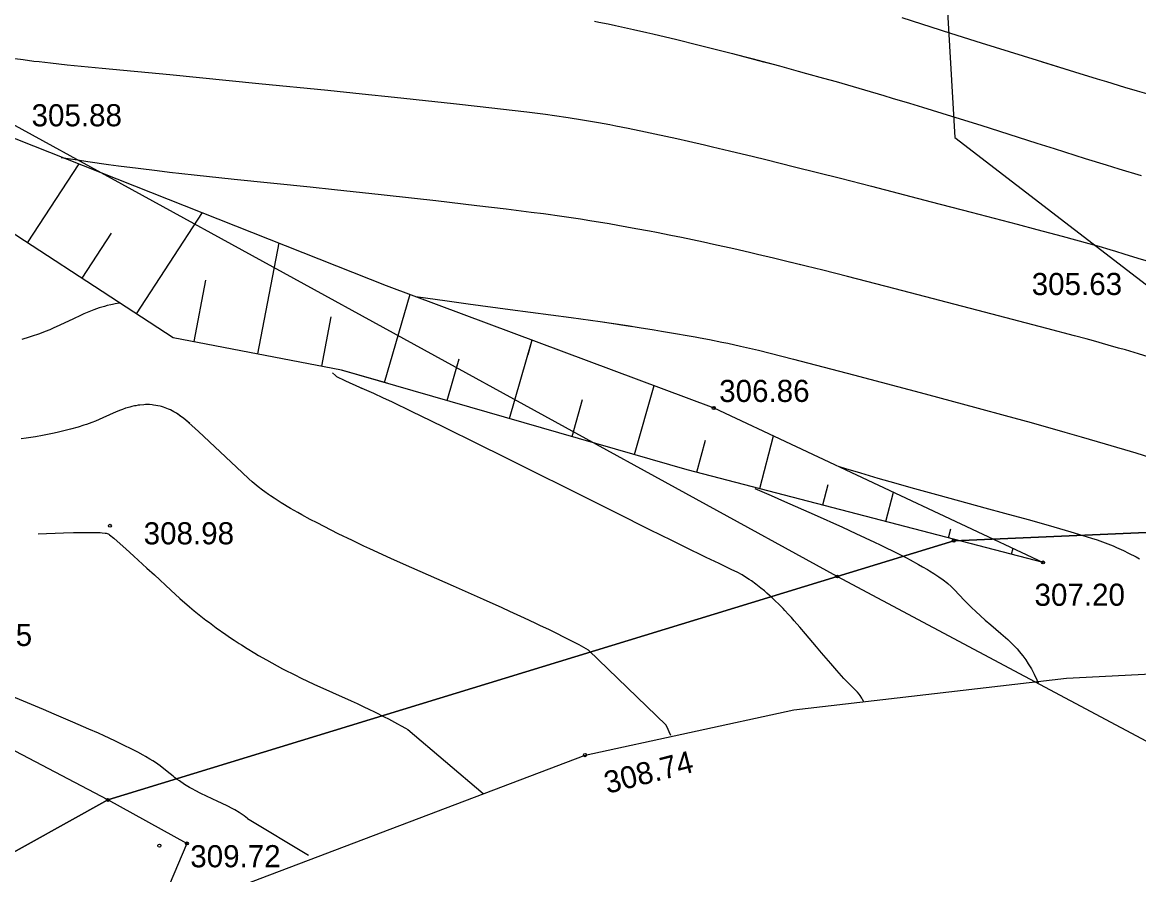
# Model space of a CAD drawing. Extents: x 7477803 to 7478145, y 5500698 to 5500984.
# Drawn here: x 7477901.52 to 7477935.87, y 5500809.46 to 5500835.67 of the extents above; entities that cross this region are included whole.
import ezdxf

# ---------------------------------------------------------------- set-up
doc = ezdxf.new("R2010")
doc.units = 0
for name, color, linetype in [('203-Punkt załamania granicy działki nie stabilizowany', 7, 'Continuous'), ('gr_dzialki', 7, 'Continuous'), ('gr_klasy', 7, 'Continuous'), ('jezdnia', 7, 'Continuous'), ('pkt_wys', 7, 'Continuous'), ('skarp_wypel', 7, 'Continuous'), ('skarpa_gora', 7, 'Continuous'), ('uwagi_projektanci', 7, 'Continuous'), ('warst_ciagla', 7, 'Continuous'), ('warst_pogrub', 7, 'Continuous'), ('warst_przeryw', 7, 'Continuous')]:
    doc.layers.add(name, color=color, linetype=linetype)

# ---------------------------------------------------------------- blocks, each defined once
blk = doc.blocks.new('203')
blk.add_circle((0, 0), 0.045)
blk = doc.blocks.new('801')
at = {"layer": 'pkt_wys'}
blk.add_circle((0, 0), 0.045, dxfattribs=at)
blk.add_circle((0, 0), 0.045, dxfattribs=at)
blk = doc.blocks.new('801_1')
at = {"layer": 'pkt_wys'}
blk.add_circle((0, 0), 0.045, dxfattribs=at)
blk.add_circle((0, 0), 0.045, dxfattribs=at)
blk = doc.blocks.new('801_5_1')
at = {"layer": 'pkt_wys'}
blk.add_circle((0, 0), 0.05, dxfattribs=at)
blk.add_circle((0, 0), 0.05, dxfattribs=at)

msp = doc.modelspace()

# ---------------------------------------------------------------- linework, layer by layer
at = {"layer": 'gr_dzialki'}
for points in [[(7477926.59, 5500818.63), (7477896.22, 5500835.28)], [(7477950.55, 5500820.61), (7477930.18, 5500819.73)], [(7477904.16, 5500811.76), (7477888.14, 5500820.17)], [(7477930.18, 5500819.73), (7477926.59, 5500818.63)], [(7477926.59, 5500818.63), (7477904.16, 5500811.76)], [(7477942.51, 5500810.15), (7477926.59, 5500818.63)], [(7477904.16, 5500811.76), (7477885.53, 5500801.41)], [(7477906.59, 5500810.42), (7477904.16, 5500811.76)], [(7477906.59, 5500810.42), (7477901.18, 5500797.68)]]:
    msp.add_lwpolyline(points, dxfattribs=at)
at = {"layer": 'gr_klasy'}
for points in [[(7477930.18, 5500819.73), (7477950.55, 5500820.61)], [(7477926.59, 5500818.63), (7477930.18, 5500819.73)], [(7477904.16, 5500811.76), (7477926.59, 5500818.63)], [(7477885.53, 5500801.41), (7477904.16, 5500811.76)]]:
    msp.add_lwpolyline(points, dxfattribs=at)
at = {"layer": 'jezdnia'}
msp.add_lwpolyline([(7477875.926, 5500787.879), (7477876.814, 5500788.851), (7477888.353, 5500798.574), (7477893.52, 5500801.94), (7477899.965, 5500805.717), (7477906.333, 5500808.394), (7477918.837, 5500813.137), (7477925.266, 5500814.534), (7477933.655, 5500815.503), (7477941.064, 5500815.881), (7477951.515, 5500815.693), (7477966.065, 5500814.879), (7477981.427, 5500813.916), (7477996.758, 5500812.562), (7478008.149, 5500811.845)], dxfattribs=at)
at = {"layer": 'skarp_wypel'}
for p, q in [((7477901.685, 5500828.891), (7477903.269, 5500831.325)), ((7477905.038, 5500826.709), (7477907.064, 5500829.823)), ((7477903.362, 5500827.8), (7477904.264, 5500829.187)), ((7477908.773, 5500825.477), (7477909.428, 5500828.888)), ((7477906.809, 5500825.854), (7477907.172, 5500827.745)), ((7477912.672, 5500824.6), (7477913.454, 5500827.31)), ((7477910.737, 5500825.1), (7477911.029, 5500826.619)), ((7477916.515, 5500823.491), (7477917.212, 5500825.905)), ((7477917.084, 5500825.462), (7477917.212, 5500825.905)), ((7477914.594, 5500824.046), (7477914.963, 5500825.327)), ((7477914.872, 5500825.009), (7477914.963, 5500825.327)), ((7477920.359, 5500822.382), (7477920.969, 5500824.499)), ((7477918.437, 5500822.937), (7477918.764, 5500824.069)), ((7477924.218, 5500821.332), (7477924.639, 5500822.952)), ((7477922.282, 5500821.836), (7477922.54, 5500822.825)), ((7477926.154, 5500820.829), (7477926.317, 5500821.459)), ((7477928.089, 5500820.326), (7477928.323, 5500821.225)), ((7477930.025, 5500819.823), (7477930.095, 5500820.092)), ((7477931.961, 5500819.319), (7477932.007, 5500819.499))]:
    msp.add_line(p, q, dxfattribs=at)
at = {"layer": 'skarpa_gora'}
for points in [[(7477912.748, 5500824.574), (7477911.344, 5500824.979), (7477906.163, 5500825.973), (7477899.399, 5500830.376), (7477890.834, 5500834.767), (7477882.728, 5500839.658), (7477876.496, 5500842.271), (7477874.645, 5500843.079), (7477874.552, 5500845.629)], [(7477895.836, 5500834.98), (7477900.826, 5500832.288), (7477912.722, 5500827.581), (7477922.796, 5500823.812), (7477932.931, 5500819.063)], [(7477932.931, 5500819.063), (7477921.978, 5500821.911), (7477911.344, 5500824.979), (7477906.163, 5500825.973), (7477899.399, 5500830.376), (7477893.402, 5500833.45)]]:
    msp.add_lwpolyline(points, dxfattribs=at)
at = {"layer": 'uwagi_projektanci'}
msp.add_lwpolyline([(7477973.16, 5500821.11), (7477976.42, 5500829.04), (7477976.7, 5500837.68), (7477975.34, 5500846.14), (7477969.75, 5500849.6), (7477966.4, 5500846.83), (7477944.18, 5500852.96), (7477931.39, 5500854.5), (7477929.49, 5500844.63), (7477930.21, 5500832.13), (7477946.85, 5500819.35), (7477963.16, 5500817.62)], close=True, dxfattribs=at)
at = {"layer": 'warst_ciagla'}
msp.add_line((7477913.383, 5500813.922), (7477915.708, 5500811.96), dxfattribs=at)
for points in [[(7477901.296, 5500834.56), (7477901.55, 5500834.525), (7477901.88, 5500834.483), (7477902.041, 5500834.463), (7477902.395, 5500834.422), (7477902.908, 5500834.367), (7477903.983, 5500834.264), (7477906.068, 5500834.064), (7477908.8, 5500833.796), (7477910.921, 5500833.584), (7477911.977, 5500833.476), (7477912.978, 5500833.372), (7477914.217, 5500833.241), (7477914.794, 5500833.178), (7477915.609, 5500833.087), (7477916.598, 5500832.973), (7477917.051, 5500832.919), (7477917.618, 5500832.848), (7477917.896, 5500832.811), (7477918.319, 5500832.75), (7477918.764, 5500832.679), (7477919.001, 5500832.638), (7477919.249, 5500832.594), (7477919.598, 5500832.528), (7477919.78, 5500832.493), (7477920.161, 5500832.417), (7477920.702, 5500832.305), (7477920.986, 5500832.244), (7477921.661, 5500832.096), (7477922.016, 5500832.016), (7477922.508, 5500831.903), (7477922.762, 5500831.844), (7477923.286, 5500831.72), (7477924.017, 5500831.544), (7477924.397, 5500831.452), (7477925.285, 5500831.232), (7477926.693, 5500830.876), (7477927.65, 5500830.631), (7477929.49, 5500830.155), (7477930.721, 5500829.834), (7477932.131, 5500829.464), (7477932.737, 5500829.304), (7477932.774, 5500829.294)], [(7477936.16, 5500825.386), (7477935.867, 5500825.475), (7477935.461, 5500825.596), (7477935.251, 5500825.657), (7477934.929, 5500825.749), (7477934.484, 5500825.874), (7477934.254, 5500825.937), (7477933.898, 5500826.033), (7477933.046, 5500826.26), (7477931.13, 5500826.761), (7477928.383, 5500827.474), (7477926.913, 5500827.852), (7477926.15, 5500828.046), (7477925.386, 5500828.237), (7477925.007, 5500828.329), (7477924.633, 5500828.42), (7477924.141, 5500828.536), (7477923.898, 5500828.593), (7477923.419, 5500828.702), (7477922.793, 5500828.842), (7477922.485, 5500828.909), (7477921.807, 5500829.052), (7477921.474, 5500829.119), (7477921.039, 5500829.206), (7477920.824, 5500829.247), (7477920.4, 5500829.327), (7477919.849, 5500829.427), (7477919.578, 5500829.474), (7477918.983, 5500829.572), (7477918.693, 5500829.617), (7477918.121, 5500829.701), (7477917.556, 5500829.779), (7477917.179, 5500829.829), (7477916.411, 5500829.925), (7477915.512, 5500830.034), (7477914.247, 5500830.182), (7477913.587, 5500830.256), (7477912.562, 5500830.37), (7477911.129, 5500830.523), (7477910.385, 5500830.601), (7477908.041, 5500830.842), (7477906.807, 5500830.974), (7477906.055, 5500831.059), (7477905.672, 5500831.103), (7477905.086, 5500831.174), (7477904.484, 5500831.252), (7477904.176, 5500831.293), (7477903.545, 5500831.383), (7477903.221, 5500831.431), (7477902.724, 5500831.508)], [(7477925.515, 5500828.205), (7477925.007, 5500828.329), (7477924.633, 5500828.42), (7477924.141, 5500828.536), (7477923.898, 5500828.593), (7477923.419, 5500828.702), (7477922.793, 5500828.842), (7477922.485, 5500828.909), (7477921.807, 5500829.052), (7477921.474, 5500829.119), (7477921.039, 5500829.206), (7477920.824, 5500829.247), (7477920.4, 5500829.327), (7477919.849, 5500829.427), (7477919.578, 5500829.474), (7477918.983, 5500829.572), (7477918.693, 5500829.617), (7477918.121, 5500829.701), (7477917.556, 5500829.779), (7477917.179, 5500829.829), (7477916.411, 5500829.925), (7477915.512, 5500830.034), (7477914.247, 5500830.182), (7477913.587, 5500830.256), (7477912.562, 5500830.37), (7477911.129, 5500830.523), (7477910.385, 5500830.601), (7477908.041, 5500830.842), (7477906.807, 5500830.974), (7477906.055, 5500831.059), (7477905.672, 5500831.103), (7477905.086, 5500831.174), (7477904.484, 5500831.252), (7477904.176, 5500831.293), (7477903.545, 5500831.383), (7477903.221, 5500831.431), (7477902.724, 5500831.508)], [(7477904.515, 5500827.034), (7477904.385, 5500827.015), (7477904.299, 5500827), (7477904.243, 5500826.988), (7477904.131, 5500826.961), (7477904.048, 5500826.938), (7477903.885, 5500826.888), (7477903.726, 5500826.831), (7477903.622, 5500826.791), (7477903.42, 5500826.706), (7477903.31, 5500826.656), (7477903.096, 5500826.556), (7477902.68, 5500826.358), (7477902.474, 5500826.264), (7477902.37, 5500826.22), (7477902.231, 5500826.163), (7477902.16, 5500826.136), (7477902.019, 5500826.083), (7477901.828, 5500826.018), (7477901.732, 5500825.987), (7477901.513, 5500825.923)], [(7477913.632, 5500827.242), (7477914.599, 5500827.104), (7477915.245, 5500827.014), (7477916.533, 5500826.842), (7477918.411, 5500826.592), (7477919.301, 5500826.469), (7477919.646, 5500826.42), (7477920.094, 5500826.353), (7477920.313, 5500826.32)], [(7477927.411, 5500814.772), (7477927.376, 5500814.848), (7477927.352, 5500814.893), (7477927.301, 5500814.974), (7477927.275, 5500815.011), (7477927.22, 5500815.077), (7477927.163, 5500815.137), (7477927.044, 5500815.251), (7477926.903, 5500815.392), (7477926.803, 5500815.497), (7477926.583, 5500815.739), (7477926.395, 5500815.952), (7477926.112, 5500816.281), (7477925.957, 5500816.465), (7477925.623, 5500816.863), (7477925.449, 5500817.067), (7477925.273, 5500817.268), (7477925.186, 5500817.366), (7477925.1, 5500817.46), (7477924.986, 5500817.582), (7477924.929, 5500817.641), (7477924.817, 5500817.756), (7477924.669, 5500817.9), (7477924.597, 5500817.969), (7477924.435, 5500818.116), (7477924.355, 5500818.185), (7477924.25, 5500818.272), (7477924.197, 5500818.314), (7477924.094, 5500818.394), (7477923.958, 5500818.493), (7477923.891, 5500818.539), (7477923.743, 5500818.634), (7477923.67, 5500818.677), (7477923.52, 5500818.759), (7477923.359, 5500818.84), (7477922.963, 5500819.029), (7477922.569, 5500819.218), (7477921.9, 5500819.544), (7477921.504, 5500819.738), (7477920.834, 5500820.069), (7477919.798, 5500820.583), (7477919.218, 5500820.872), (7477916.381, 5500822.288), (7477915.527, 5500822.711), (7477914.533, 5500823.202), (7477914.097, 5500823.416), (7477913.519, 5500823.697), (7477912.893, 5500823.997), (7477912.641, 5500824.116), (7477912.336, 5500824.256), (7477911.908, 5500824.445), (7477911.477, 5500824.637), (7477911.377, 5500824.684), (7477911.278, 5500824.733), (7477911.243, 5500824.751), (7477911.206, 5500824.773), (7477911.19, 5500824.784), (7477911.164, 5500824.807), (7477911.071, 5500824.894)], [(7477911.975, 5500824.415), (7477911.908, 5500824.445), (7477911.477, 5500824.637), (7477911.377, 5500824.684), (7477911.278, 5500824.733), (7477911.243, 5500824.751), (7477911.206, 5500824.773), (7477911.19, 5500824.784), (7477911.164, 5500824.807), (7477911.071, 5500824.894)], [(7477926.66, 5500822.016), (7477926.853, 5500821.955), (7477927.313, 5500821.814), (7477927.842, 5500821.657), (7477928.217, 5500821.549), (7477928.971, 5500821.335), (7477929.76, 5500821.116), (7477931.137, 5500820.743), (7477931.743, 5500820.579), (7477932.473, 5500820.378), (7477932.804, 5500820.286), (7477933.259, 5500820.157), (7477933.786, 5500820.004), (7477934.016, 5500819.936), (7477934.415, 5500819.813), (7477934.592, 5500819.754), (7477934.843, 5500819.664), (7477935.087, 5500819.568), (7477935.194, 5500819.523), (7477935.336, 5500819.46), (7477935.406, 5500819.427), (7477935.563, 5500819.351), (7477935.795, 5500819.231), (7477935.897, 5500819.175)], [(7477924.065, 5500821.332), (7477924.559, 5500821.121), (7477924.973, 5500820.94), (7477925.884, 5500820.538), (7477926.762, 5500820.144), (7477927.171, 5500819.957), (7477927.741, 5500819.69), (7477927.918, 5500819.605), (7477928.145, 5500819.495), (7477928.253, 5500819.442), (7477928.462, 5500819.337), (7477928.723, 5500819.203), (7477928.845, 5500819.138), (7477929.102, 5500818.998), (7477929.221, 5500818.931), (7477929.369, 5500818.845), (7477929.438, 5500818.803), (7477929.569, 5500818.722), (7477929.725, 5500818.62), (7477929.795, 5500818.572), (7477929.845, 5500818.536), (7477929.906, 5500818.49), (7477929.935, 5500818.468), (7477929.995, 5500818.419), (7477930.099, 5500818.325), (7477930.19, 5500818.235), (7477930.36, 5500818.051), (7477930.505, 5500817.901), (7477930.576, 5500817.829), (7477930.678, 5500817.729), (7477930.732, 5500817.678), (7477930.86, 5500817.557), (7477931.152, 5500817.291), (7477931.325, 5500817.139), (7477931.631, 5500816.874), (7477931.771, 5500816.754), (7477931.844, 5500816.689), (7477931.956, 5500816.584), (7477932.072, 5500816.467), (7477932.13, 5500816.403), (7477932.209, 5500816.313), (7477932.248, 5500816.264), (7477932.307, 5500816.189), (7477932.396, 5500816.066), (7477932.474, 5500815.948), (7477932.512, 5500815.885), (7477932.57, 5500815.786), (7477932.655, 5500815.627), (7477932.737, 5500815.453), (7477932.778, 5500815.361)], [(7477902.011, 5500819.947), (7477902.793, 5500819.97), (7477903.098, 5500819.978), (7477903.463, 5500819.984), (7477903.652, 5500819.985), (7477903.756, 5500819.984), (7477903.92, 5500819.979), (7477903.982, 5500819.976), (7477904.076, 5500819.965), (7477904.099, 5500819.96), (7477904.137, 5500819.95), (7477904.166, 5500819.938), (7477904.182, 5500819.929), (7477904.21, 5500819.909), (7477904.338, 5500819.807), (7477904.444, 5500819.717), (7477904.71, 5500819.481), (7477904.96, 5500819.255), (7477905.359, 5500818.889), (7477905.587, 5500818.677), (7477906.097, 5500818.205), (7477906.375, 5500817.955), (7477906.666, 5500817.702), (7477906.816, 5500817.577), (7477906.968, 5500817.454), (7477907.174, 5500817.292), (7477907.279, 5500817.212), (7477907.491, 5500817.054), (7477907.781, 5500816.848), (7477907.929, 5500816.747), (7477908.041, 5500816.672), (7477908.192, 5500816.573), (7477908.268, 5500816.524), (7477908.441, 5500816.415), (7477908.676, 5500816.272), (7477908.795, 5500816.202), (7477909.035, 5500816.063), (7477909.363, 5500815.883), (7477909.529, 5500815.795), (7477909.656, 5500815.73), (7477909.825, 5500815.644), (7477909.911, 5500815.602), (7477910.105, 5500815.507), (7477910.497, 5500815.323), (7477911.644, 5500814.803), (7477911.823, 5500814.721), (7477912.053, 5500814.612), (7477912.164, 5500814.559), (7477912.381, 5500814.453), (7477912.656, 5500814.315), (7477912.787, 5500814.248), (7477913.068, 5500814.098), (7477913.177, 5500814.039), (7477913.316, 5500813.961), (7477913.383, 5500813.922)], [(7477921.476, 5500813.744), (7477921.429, 5500813.855), (7477921.397, 5500813.925), (7477921.334, 5500814.054)]]:
    msp.add_lwpolyline(points, dxfattribs=at)
at = {"layer": 'warst_pogrub'}
for points in [[(7477935.954, 5500830.956), (7477935.266, 5500831.161), (7477934.877, 5500831.28), (7477934.236, 5500831.478), (7477933.277, 5500831.779), (7477932.752, 5500831.945), (7477931.028, 5500832.495), (7477930.127, 5500832.778), (7477929.228, 5500833.056), (7477928.83, 5500833.176), (7477928.302, 5500833.335), (7477928.039, 5500833.413), (7477927.449, 5500833.586), (7477926.57, 5500833.839), (7477926.182, 5500833.949), (7477925.665, 5500834.093), (7477925.408, 5500834.164), (7477924.832, 5500834.321), (7477923.975, 5500834.549), (7477923.417, 5500834.694), (7477922.353, 5500834.964), (7477921.62, 5500835.145), (7477921.313, 5500835.219), (7477920.922, 5500835.311), (7477920.735, 5500835.354), (7477920.332, 5500835.446), (7477919.778, 5500835.567), (7477919.551, 5500835.614), (7477919.267, 5500835.671), (7477919.132, 5500835.697)], [(7477935.954, 5500830.956), (7477935.266, 5500831.161), (7477934.877, 5500831.28), (7477934.236, 5500831.478), (7477933.277, 5500831.779), (7477932.752, 5500831.945), (7477931.028, 5500832.495), (7477930.127, 5500832.778), (7477929.228, 5500833.056), (7477928.83, 5500833.176), (7477928.302, 5500833.335), (7477928.039, 5500833.413), (7477927.449, 5500833.586), (7477926.57, 5500833.839), (7477926.182, 5500833.949), (7477925.665, 5500834.093), (7477925.408, 5500834.164), (7477924.832, 5500834.321), (7477924.342, 5500834.452), (7477923.382, 5500834.703)]]:
    msp.add_lwpolyline(points, dxfattribs=at)
at = {"layer": 'warst_przeryw'}
for p, q in [((7477921.334, 5500814.054), (7477918.945, 5500816.366)), ((7477908.448, 5500811.185), (7477910.326, 5500810.061))]:
    msp.add_line(p, q, dxfattribs=at)
for points in [[(7477936.62, 5500833.333), (7477935.837, 5500833.559), (7477935.45, 5500833.673), (7477934.896, 5500833.839), (7477934.603, 5500833.927), (7477933.905, 5500834.14), (7477932.756, 5500834.495), (7477931.035, 5500835.035), (7477930.093, 5500835.334), (7477928.594, 5500835.812)], [(7477901.296, 5500834.56), (7477901.55, 5500834.525), (7477901.88, 5500834.483), (7477902.041, 5500834.463), (7477902.395, 5500834.422), (7477902.908, 5500834.367), (7477903.983, 5500834.264), (7477906.068, 5500834.064), (7477908.8, 5500833.796), (7477910.921, 5500833.584), (7477911.977, 5500833.476), (7477912.978, 5500833.372), (7477914.217, 5500833.241), (7477914.794, 5500833.178), (7477915.609, 5500833.087), (7477916.598, 5500832.973), (7477917.051, 5500832.919), (7477917.618, 5500832.848), (7477917.896, 5500832.811), (7477918.319, 5500832.75), (7477918.764, 5500832.679), (7477919.001, 5500832.638), (7477919.249, 5500832.594), (7477919.598, 5500832.528), (7477919.78, 5500832.493), (7477920.161, 5500832.417), (7477920.702, 5500832.305), (7477920.986, 5500832.244), (7477921.661, 5500832.096), (7477922.016, 5500832.016), (7477922.508, 5500831.903), (7477922.762, 5500831.844), (7477923.286, 5500831.72), (7477924.017, 5500831.544), (7477924.397, 5500831.452), (7477925.285, 5500831.232), (7477926.693, 5500830.876), (7477927.65, 5500830.631), (7477929.49, 5500830.155), (7477930.721, 5500829.834), (7477932.131, 5500829.464), (7477932.737, 5500829.304), (7477933.521, 5500829.094), (7477934.335, 5500828.873), (7477934.643, 5500828.787), (7477934.988, 5500828.688), (7477935.157, 5500828.637), (7477935.41, 5500828.557), (7477935.849, 5500828.42), (7477936.161, 5500828.327)], [(7477936.62, 5500833.333), (7477935.837, 5500833.559), (7477935.45, 5500833.673), (7477934.896, 5500833.839), (7477934.603, 5500833.927), (7477933.905, 5500834.14), (7477932.884, 5500834.455)], [(7477913.632, 5500827.242), (7477914.599, 5500827.104), (7477915.245, 5500827.014), (7477916.533, 5500826.842), (7477918.411, 5500826.592), (7477919.301, 5500826.469), (7477920.144, 5500826.346), (7477920.503, 5500826.29), (7477920.966, 5500826.217), (7477921.191, 5500826.179), (7477921.682, 5500826.096), (7477921.919, 5500826.054), (7477922.227, 5500825.998), (7477922.378, 5500825.97), (7477922.671, 5500825.914), (7477923.047, 5500825.838), (7477923.229, 5500825.801), (7477923.621, 5500825.716), (7477923.81, 5500825.673), (7477924.175, 5500825.587), (7477924.531, 5500825.499), (7477925.251, 5500825.313), (7477927.1, 5500824.829), (7477929.3, 5500824.246), (7477930.934, 5500823.81), (7477931.759, 5500823.586), (7477932.563, 5500823.364), (7477933.6, 5500823.072), (7477934.103, 5500822.928), (7477934.838, 5500822.713), (7477935.783, 5500822.43), (7477936.24, 5500822.29)], [(7477906.678, 5500823.331), (7477906.557, 5500823.435), (7477906.496, 5500823.484), (7477906.404, 5500823.555), (7477906.311, 5500823.62), (7477906.264, 5500823.651), (7477906.185, 5500823.697), (7477906.079, 5500823.752), (7477906.025, 5500823.777), (7477905.916, 5500823.82), (7477905.868, 5500823.837), (7477905.802, 5500823.857), (7477905.769, 5500823.866), (7477905.694, 5500823.883), (7477905.637, 5500823.893), (7477905.561, 5500823.904), (7477905.522, 5500823.909), (7477905.435, 5500823.915), (7477905.318, 5500823.916), (7477905.258, 5500823.914), (7477905.138, 5500823.903), (7477905.084, 5500823.896), (7477905.012, 5500823.883), (7477904.975, 5500823.876), (7477904.893, 5500823.858), (7477904.83, 5500823.841), (7477904.746, 5500823.816), (7477904.704, 5500823.802), (7477904.609, 5500823.768), (7477904.544, 5500823.743), (7477904.413, 5500823.689), (7477903.999, 5500823.506), (7477903.775, 5500823.412), (7477903.658, 5500823.367), (7477903.497, 5500823.309), (7477903.414, 5500823.281), (7477903.244, 5500823.227), (7477903.007, 5500823.16), (7477902.884, 5500823.127), (7477902.598, 5500823.059), (7477902.45, 5500823.027), (7477902.247, 5500822.986), (7477902.144, 5500822.967), (7477901.932, 5500822.93), (7477901.639, 5500822.886), (7477901.489, 5500822.865)], [(7477918.945, 5500816.366), (7477918.655, 5500816.524), (7477918.512, 5500816.599), (7477918.309, 5500816.704), (7477918.201, 5500816.758), (7477917.946, 5500816.885), (7477917.741, 5500816.985), (7477917.451, 5500817.125), (7477917.299, 5500817.197), (7477916.98, 5500817.346), (7477916.526, 5500817.555), (7477916.286, 5500817.664), (7477915.714, 5500817.921), (7477914.786, 5500818.33), (7477913.506, 5500818.894), (7477912.888, 5500819.171), (7477912.593, 5500819.305), (7477912.215, 5500819.48), (7477912.032, 5500819.565), (7477911.681, 5500819.732), (7477911.24, 5500819.947), (7477911.031, 5500820.051), (7477910.591, 5500820.277), (7477910.385, 5500820.385), (7477910.127, 5500820.526), (7477910.004, 5500820.594), (7477909.773, 5500820.726), (7477909.491, 5500820.895), (7477909.362, 5500820.976), (7477909.271, 5500821.035), (7477909.156, 5500821.112), (7477909.101, 5500821.15), (7477908.986, 5500821.232), (7477908.914, 5500821.286), (7477908.78, 5500821.39), (7477908.718, 5500821.441), (7477908.601, 5500821.54), (7477908.492, 5500821.637), (7477908.287, 5500821.827), (7477907.612, 5500822.46), (7477906.942, 5500823.088), (7477906.744, 5500823.271), (7477906.645, 5500823.36), (7477906.545, 5500823.445), (7477906.494, 5500823.486), (7477906.393, 5500823.563), (7477906.341, 5500823.6), (7477906.264, 5500823.651), (7477906.185, 5500823.697), (7477906.079, 5500823.752), (7477906.025, 5500823.777), (7477905.916, 5500823.82), (7477905.868, 5500823.837), (7477905.802, 5500823.857), (7477905.769, 5500823.866), (7477905.694, 5500823.883), (7477905.637, 5500823.893), (7477905.561, 5500823.904), (7477905.522, 5500823.909), (7477905.435, 5500823.915), (7477905.318, 5500823.916), (7477905.258, 5500823.914), (7477905.138, 5500823.903), (7477905.084, 5500823.896), (7477905.012, 5500823.883), (7477904.975, 5500823.876), (7477904.893, 5500823.858), (7477904.83, 5500823.841), (7477904.746, 5500823.816), (7477904.704, 5500823.802), (7477904.609, 5500823.768), (7477904.544, 5500823.743), (7477904.413, 5500823.689), (7477903.999, 5500823.506), (7477903.775, 5500823.412), (7477903.658, 5500823.367), (7477903.497, 5500823.309), (7477903.414, 5500823.281), (7477903.244, 5500823.227), (7477903.007, 5500823.16), (7477902.884, 5500823.127), (7477902.598, 5500823.059), (7477902.45, 5500823.027), (7477902.247, 5500822.986), (7477902.144, 5500822.967), (7477901.932, 5500822.93), (7477901.639, 5500822.886), (7477901.489, 5500822.865)], [(7477908.448, 5500811.185), (7477908.345, 5500811.267), (7477908.29, 5500811.308), (7477908.2, 5500811.368), (7477908.059, 5500811.453), (7477907.979, 5500811.497), (7477907.848, 5500811.566), (7477907.652, 5500811.663), (7477907.544, 5500811.713), (7477907.194, 5500811.872), (7477907.015, 5500811.957), (7477906.841, 5500812.046), (7477906.766, 5500812.087), (7477906.668, 5500812.144), (7477906.619, 5500812.172), (7477906.513, 5500812.238), (7477906.358, 5500812.341), (7477906.292, 5500812.388), (7477906.205, 5500812.453), (7477906.163, 5500812.485), (7477906.069, 5500812.56), (7477905.878, 5500812.719), (7477905.764, 5500812.808), (7477905.624, 5500812.905), (7477905.543, 5500812.958), (7477905.451, 5500813.014), (7477905.314, 5500813.093), (7477905.239, 5500813.135), (7477905.076, 5500813.223), (7477904.832, 5500813.348), (7477904.698, 5500813.415), (7477904.369, 5500813.573), (7477904.043, 5500813.726), (7477903.865, 5500813.807), (7477903.575, 5500813.936), (7477903.082, 5500814.152), (7477902.505, 5500814.399), (7477902.18, 5500814.535), (7477901.19, 5500814.946)]]:
    msp.add_lwpolyline(points, dxfattribs=at)

# ---------------------------------------------------------------- block references
at = {"layer": '203-Punkt załamania granicy działki nie stabilizowany'}
for p in [(7477930.18, 5500819.73), (7477926.59, 5500818.63), (7477904.16, 5500811.76), (7477906.59, 5500810.42)]:
    msp.add_blockref('203', p, dxfattribs=at)
at = {"layer": 'pkt_wys', "rotation": 0.0626175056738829}
for name, p in [('801_1', (7477922.796, 5500823.812)), ('801_1', (7477904.22, 5500820.191)), ('801_1', (7477932.931, 5500819.063)), ('801_5_1', (7477918.837, 5500813.137)), ('801', (7477905.74, 5500810.353))]:
    msp.add_blockref(name, p, dxfattribs=at)

# ---------------------------------------------------------------- texts
at = {"layer": 'pkt_wys'}
for s, rotation, p in [('305.88', 0.0626, (7477901.809, 5500832.473)), ('305.63', 0.0626, (7477932.581, 5500827.284)), ('306.86', 0.0626, (7477922.965, 5500823.996)), ('308.98', 0.0626, (7477905.258, 5500819.617)), ('307.20', 0.0626, (7477932.667, 5500817.727)), ('309.55', 0.0626, (7477899.046, 5500816.49)), ('308.74', 14.2017, (7477919.526, 5500811.943)), ('309.72', 0.0626, (7477906.692, 5500809.686))]:
    msp.add_text(s, height=0.68, rotation=rotation, dxfattribs=at).set_placement(p)

doc.saveas('drawing.dxf')
